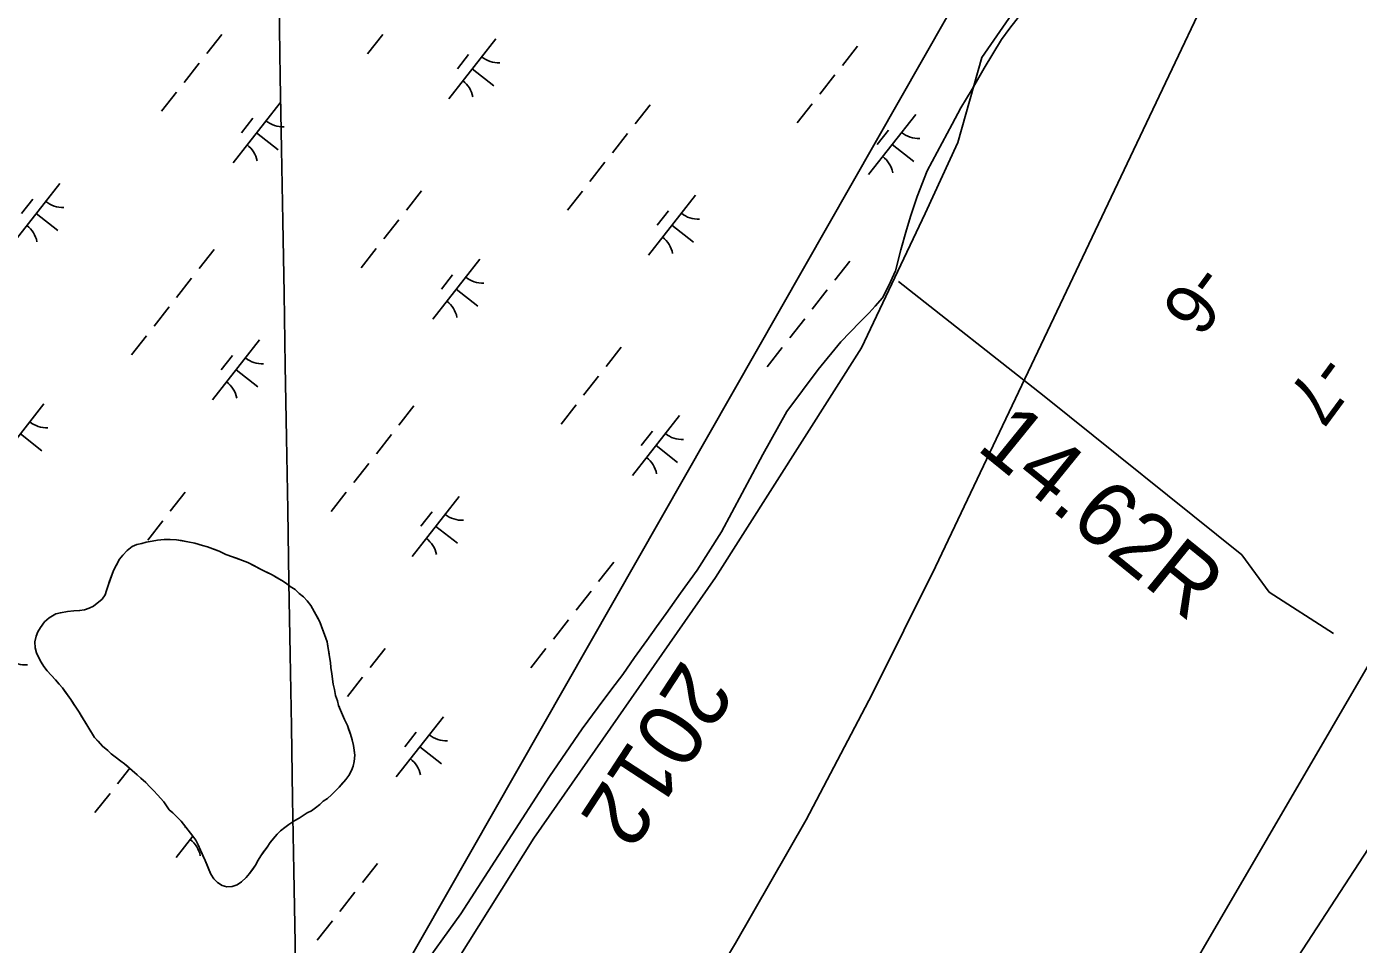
# Model space of a CAD drawing. Extents: x 3896831 to 3918110, y 171006 to 193349.
# Drawn here: x 3904219 to 3905092, y 177391 to 177993 of the extents above; entities that cross this region are included whole.
import ezdxf

# ---------------------------------------------------------------- set-up
doc = ezdxf.new("R2010")
doc.units = 0
for name, color, linetype in [('V-GRID-MAJR', 7, 'Continuous'), ('V-LEVE-TOET', 7, 'Continuous'), ('V-RIVR-EDGE', 7, 'Continuous'), ('V-RIVR-IDEN', 7, 'Continuous'), ('V-RIVR-RANG', 7, 'Continuous'), ('V-RRAP-FSHR', 7, 'Continuous'), ('V-STRM-FMON', 7, 'Continuous'), ('V-TOPO-DPTH', 7, 'Continuous'), ('V-TOPO-MINR', 7, 'Continuous'), ('V-TOPO-SHOR', 7, 'Continuous'), ('V-WETL-SWMP', 7, 'Continuous')]:
    doc.layers.add(name, color=color, linetype=linetype)

msp = doc.modelspace()

# ---------------------------------------------------------------- linework, layer by layer
at = {"layer": 'V-GRID-MAJR'}
msp.add_spline([(3904462.47, 173418.2), (3904435.14, 175024.17), (3904332, 181084.34), (3904281.21, 184068.54)], degree=3, dxfattribs=at)
at = {"layer": 'V-LEVE-TOET'}
msp.add_lwpolyline([(3904790.48, 177825.38), (3904885.89, 177750.06), (3905015.44, 177646.05), (3905033.36, 177621.49), (3905075.59, 177594.4)], dxfattribs=at)
at = {"layer": 'V-RIVR-EDGE'}
msp.add_lwpolyline([(3904912.92, 178070.72), (3904845.08, 177972.22), (3904829.29, 177916.47), (3904807.92, 177870.01), (3904766.1, 177781.74), (3904670.39, 177631.2), (3904551.45, 177460.23), (3904501.28, 177380.32), (3904453.89, 177309.7), (3904353.53, 177186.11), (3904276.41, 177079.25), (3904229.95, 176998.41), (3904062.69, 176792.13)], dxfattribs=at)
at = {"layer": 'V-RRAP-FSHR'}
msp.add_lwpolyline([(3903099.01, 175512.15), (3904431.09, 177312.94), (3905197.83, 178658.46), (3906088.44, 179617.35), (3906806.67, 180565.1), (3907065.24, 181038.97), (3907795.13, 181990.69)], dxfattribs=at)
at = {"layer": 'V-TOPO-DPTH'}
msp.add_lwpolyline([(3904284.59, 176280.73), (3904227.61, 176369.66), (3904229.24, 176370.06), (3904229.9, 176370.55), (3904230.49, 176371.18), (3904251.08, 176401.8), (3904262.06, 176417.75), (3904273.26, 176433.54), (3904284.78, 176449.1), (3904296.53, 176464.5), (3904757.75, 176992.91), (3904757.84, 176992.88), (3904758.13, 176992.82), (3904758.3, 176992.84), (3904758.37, 176992.88), (3904761.35, 176996.8), (3904763.15, 176999.28), (3904765.74, 177003.07), (3904767.39, 177005.65), (3904772.03, 177013.12), (3904775.01, 177018.23), (3904777.8, 177023.44), (3905158.84, 177677.38)], dxfattribs=at)
at = {"layer": 'V-TOPO-MINR'}
for points in [[(3905145.69, 178335.39), (3904814.59, 177638.25), (3904773.14, 177554.77), (3904729.79, 177472.33), (3904683.6, 177391.45), (3904635.5, 177311.61), (3904551.03, 177176.78), (3904543.54, 177165.29), (3904535.77, 177154), (3904527.59, 177143), (3904519.13, 177132.2), (3904428.58, 177020.83), (3904373.78, 176955.27), (3904317.83, 176890.72), (3904260.15, 176827.72), (3904201.33, 176765.74)], [(3905441.19, 178019.54), (3905407.68, 177969.44), (3905373.83, 177918.05), (3905340.46, 177866.37), (3905198.77, 177607.62), (3904930.44, 177195.26), (3904916.04, 177173.34), (3904901.51, 177151.5), (3904886.79, 177129.8), (3904871.94, 177108.17), (3904856.86, 177086.72), (3904841.6, 177065.39), (3904826.06, 177044.26), (3904810.34, 177023.27), (3904775.96, 176977.94), (3904476.27, 176645.32), (3904438.07, 176595.6), (3904400.57, 176545.37), (3904364.11, 176494.37), (3904328.35, 176442.87), (3904260.62, 176343.13)], [(3905158.84, 177677.38), (3904777.8, 177023.44), (3904775.01, 177018.23), (3904772.03, 177013.12), (3904767.39, 177005.65), (3904765.74, 177003.07), (3904763.15, 176999.28), (3904761.35, 176996.8), (3904758.37, 176992.88), (3904758.3, 176992.84), (3904758.13, 176992.82), (3904757.84, 176992.88), (3904757.75, 176992.91), (3904296.53, 176464.5), (3904284.78, 176449.1), (3904273.26, 176433.54), (3904262.06, 176417.75), (3904251.08, 176401.8), (3904230.49, 176371.18), (3904229.9, 176370.55), (3904229.24, 176370.06), (3904227.61, 176369.66)]]:
    msp.add_lwpolyline(points, dxfattribs=at)
at = {"layer": 'V-TOPO-SHOR'}
for points in [[(3904320.12, 177471.47), (3904317.79, 177473.76), (3904314.69, 177476.82), (3904312.36, 177478.86), (3904308.73, 177483.97), (3904304.59, 177488.57), (3904302.26, 177491.38), (3904299.67, 177493.93), (3904297.08, 177496.74), (3904293.72, 177499.54), (3904291.4, 177501.83), (3904288.04, 177504.64), (3904285.45, 177506.93), (3904283.13, 177508.97), (3904280.55, 177510.75), (3904276.93, 177513.55), (3904274.35, 177515.59), (3904272.02, 177517.63), (3904268.66, 177520.68), (3904265.81, 177523.75), (3904263.48, 177526.3), (3904261.41, 177529.62), (3904259.59, 177532.44), (3904257.25, 177536.27), (3904255.17, 177539.86), (3904253.35, 177542.93), (3904251.54, 177545.48), (3904249.72, 177548.3), (3904247.9, 177551.11), (3904246.08, 177553.66), (3904244.27, 177556.22), (3904242.45, 177558.77), (3904240.12, 177561.33), (3904237.79, 177564.14), (3904234.68, 177567.46), (3904232.35, 177570.01), (3904230.28, 177572.82), (3904228.46, 177575.63), (3904226.9, 177578.45), (3904225.34, 177581.78), (3904224.54, 177585.11), (3904224.26, 177588.96), (3904225.26, 177592.82), (3904226.27, 177595.65), (3904228.05, 177598.49), (3904230.59, 177602.1), (3904233.66, 177604.7), (3904238, 177607.29), (3904241.08, 177608.08), (3904245.7, 177608.89), (3904249.8, 177609.43), (3904253.66, 177609.46), (3904256.74, 177609.99), (3904259.81, 177611.04), (3904262.63, 177612.35), (3904265.95, 177614.94), (3904268.5, 177617.01), (3904270.28, 177619.85), (3904271.29, 177622.68), (3904272.29, 177626.03), (3904273.3, 177628.86), (3904274.56, 177632.21), (3904275.82, 177635.81), (3904277.6, 177639.17), (3904279.88, 177643.29), (3904281.92, 177645.87), (3904284.72, 177648.97), (3904288.04, 177651.57), (3904291.12, 177652.87), (3904294.45, 177653.41), (3904297.27, 177654.46), (3904301.12, 177655), (3904304.71, 177655.79), (3904309.07, 177656.08), (3904312.93, 177656.11), (3904317.04, 177655.88), (3904320.38, 177655.39), (3904324.5, 177654.64), (3904329.13, 177653.65), (3904334.27, 177652.14), (3904337.36, 177651.39), (3904342, 177649.63), (3904345.09, 177648.37), (3904349.47, 177646.34), (3904353.85, 177644.83), (3904357.2, 177643.57), (3904360.29, 177642.31), (3904363.89, 177641.05), (3904367.76, 177639.02), (3904372.14, 177636.74), (3904375.75, 177634.97), (3904379.88, 177632.94), (3904382.71, 177631.16), (3904386.07, 177629.13), (3904389.16, 177627.35), (3904391.74, 177625.32), (3904394.84, 177623.28), (3904397.43, 177620.73), (3904400.27, 177618.44), (3904402.86, 177615.89), (3904405.19, 177612.82)], [(3904405.19, 177612.82), (3904407.27, 177608.99), (3904409.35, 177605.4), (3904411.17, 177602.08), (3904412.48, 177598.49), (3904413.79, 177594.9), (3904414.84, 177592.08), (3904415.89, 177589.01), (3904416.42, 177585.93), (3904416.96, 177582.34), (3904417.5, 177579.26), (3904418.04, 177575.41), (3904418.32, 177572.07), (3904418.86, 177567.97), (3904419.4, 177564.63), (3904419.93, 177561.3), (3904420.73, 177557.71), (3904421.27, 177553.86), (3904422.58, 177550.27), (3904423.37, 177547.19), (3904424.68, 177544.12), (3904425.98, 177541.05), (3904427.29, 177537.97), (3904429.11, 177534.13), (3904430.16, 177531.31), (3904431.21, 177528.49), (3904432.26, 177524.65), (3904433.06, 177521.06), (3904433.59, 177517.98), (3904434.13, 177514.64), (3904433.64, 177510.53), (3904432.89, 177507.44), (3904431.89, 177504.61), (3904430.11, 177501.26), (3904428.08, 177498.68), (3904426.04, 177496.35), (3904423.74, 177493.77), (3904420.94, 177490.92), (3904418.64, 177488.59), (3904416.09, 177486.26), (3904413.27, 177484.44), (3904410.98, 177482.37), (3904408.17, 177480.04), (3904405.61, 177478.23), (3904402.79, 177476.92), (3904400.24, 177475.11), (3904397.43, 177473.29), (3904394.61, 177471.73), (3904390.78, 177469.13), (3904388.22, 177467.32), (3904385.41, 177464.98), (3904383.11, 177462.91), (3904380.56, 177459.81), (3904378.53, 177457.49), (3904376.49, 177454.39), (3904374.2, 177451.29), (3904372.42, 177448.71), (3904370.65, 177445.87), (3904368.87, 177442.52), (3904367.09, 177439.94), (3904365.06, 177437.1), (3904362.76, 177434.52), (3904359.7, 177431.67), (3904356.89, 177429.6), (3904353.56, 177428.54), (3904350.22, 177428.27), (3904347.13, 177429.27), (3904344.04, 177431.05), (3904341.7, 177433.6), (3904339.63, 177436.67), (3904338.32, 177439.74), (3904337.27, 177442.56), (3904335.97, 177445.63), (3904334.41, 177448.96), (3904332.84, 177452.29), (3904331.28, 177455.88), (3904329.71, 177458.95), (3904327.9, 177461.5), (3904320.12, 177471.47)]]:
    msp.add_lwpolyline(points, dxfattribs=at)
at = {"layer": 'V-WETL-SWMP'}
for p, q in [((3904863.27, 177991.5), (3904872.68, 178003.63)), ((3904857.93, 177984.02), (3904863.27, 177991.5)), ((3904346.8, 177987.4), (3904336.93, 177974.81)), ((3904452.27, 177987.27), (3904442.4, 177974.68)), ((3904526.4, 177984.54), (3904495.56, 177945.18)), ((3904846.51, 177965.21), (3904857.93, 177984.02)), ((3904508.61, 177974.34), (3904501.21, 177964.9)), ((3904763.45, 177979.7), (3904753.58, 177967.11)), ((3904332, 177968.51), (3904322.13, 177955.92)), ((3904838.66, 177951.56), (3904846.51, 177965.21)), ((3904510.98, 177964.86), (3904525.15, 177953.76)), ((3904748.64, 177960.81), (3904738.77, 177948.22)), ((3904317.19, 177949.62), (3904307.32, 177937.03)), ((3904831.3, 177939.19), (3904838.66, 177951.56)), ((3904385.01, 177942.59), (3904354.17, 177903.23)), ((3904627.6, 177941.33), (3904617.73, 177928.74)), ((3904733.84, 177941.92), (3904723.97, 177929.33)), ((3904825.47, 177928.63), (3904831.3, 177939.19)), ((3904367.22, 177932.39), (3904359.82, 177922.95)), ((3904801.65, 177934.89), (3904770.81, 177895.53)), ((3904369.59, 177922.91), (3904383.76, 177911.81)), ((3904612.8, 177922.44), (3904602.93, 177909.85)), ((3904783.86, 177924.69), (3904776.46, 177915.25)), ((3904818.89, 177916.27), (3904825.47, 177928.63)), ((3904786.23, 177915.21), (3904800.4, 177904.11)), ((3904809.26, 177897.98), (3904818.89, 177916.27)), ((3904597.99, 177903.55), (3904588.12, 177890.96)), ((3904802.71, 177881), (3904809.26, 177897.98)), ((3904240.68, 177889.63), (3904209.83, 177850.27)), ((3904222.88, 177879.43), (3904215.48, 177869.99)), ((3904477.72, 177884.79), (3904467.85, 177872.2)), ((3904583.19, 177884.66), (3904573.32, 177872.07)), ((3904657.32, 177881.93), (3904626.48, 177842.57)), ((3904798.43, 177868.65), (3904802.71, 177881)), ((3904225.26, 177869.95), (3904239.42, 177858.85)), ((3904639.53, 177871.73), (3904632.12, 177862.29)), ((3904462.92, 177865.9), (3904453.05, 177853.31)), ((3904641.9, 177862.25), (3904656.07, 177851.15)), ((3904795.68, 177859.14), (3904798.43, 177868.65)), ((3904791.92, 177846.03), (3904795.68, 177859.14)), ((3904341.88, 177846.42), (3904332.01, 177833.83)), ((3904448.11, 177847.01), (3904438.24, 177834.42)), ((3904788.42, 177832.4), (3904791.92, 177846.03)), ((3904515.93, 177839.98), (3904485.09, 177800.63)), ((3904758.52, 177838.72), (3904748.65, 177826.13)), ((3904327.07, 177827.53), (3904317.2, 177814.94)), ((3904498.14, 177829.78), (3904490.73, 177820.34)), ((3904784.13, 177822.62), (3904788.42, 177832.4)), ((3904500.51, 177820.3), (3904514.67, 177809.2)), ((3904743.71, 177819.83), (3904733.84, 177807.24)), ((3904779.82, 177814.64), (3904784.13, 177822.62)), ((3904312.27, 177808.64), (3904302.4, 177796.05)), ((3904771.17, 177804.83), (3904774.98, 177809.22)), ((3904774.98, 177809.22), (3904779.82, 177814.64)), ((3904728.91, 177800.94), (3904719.04, 177788.35)), ((3904765.05, 177798.63), (3904771.17, 177804.83)), ((3904752.57, 177785.71), (3904765.05, 177798.63)), ((3904297.46, 177789.75), (3904287.59, 177777.16)), ((3904371.6, 177787.02), (3904340.75, 177747.67)), ((3904608.64, 177782.18), (3904598.77, 177769.59)), ((3904714.1, 177782.05), (3904704.23, 177769.46)), ((3904737.81, 177767.65), (3904752.57, 177785.71)), ((3904353.8, 177776.82), (3904346.4, 177767.38)), ((3904356.17, 177767.34), (3904370.34, 177756.24)), ((3904717.22, 177740.05), (3904737.81, 177767.65)), ((3904593.84, 177763.3), (3904583.97, 177750.7)), ((3904230.21, 177745.07), (3904199.36, 177705.72)), ((3904472.79, 177743.81), (3904462.92, 177731.22)), ((3904579.03, 177744.41), (3904569.16, 177731.81)), ((3904701.51, 177711.97), (3904717.22, 177740.05)), ((3904646.85, 177737.37), (3904616, 177698.02)), ((3904214.78, 177725.39), (3904228.95, 177714.29)), ((3904457.99, 177724.92), (3904448.12, 177712.33)), ((3904629.05, 177727.18), (3904621.65, 177717.73)), ((3904631.43, 177717.69), (3904645.59, 177706.59)), ((3904674.4, 177661.23), (3904701.51, 177711.97)), ((3904443.19, 177706.03), (3904433.32, 177693.44)), ((3904322.92, 177687.28), (3904313.05, 177674.68)), ((3904428.38, 177687.15), (3904418.51, 177674.55)), ((3904502.51, 177684.41), (3904471.67, 177645.06)), ((3904308.11, 177668.39), (3904298.24, 177655.79)), ((3904484.72, 177674.22), (3904477.32, 177664.77)), ((3904487.09, 177664.73), (3904501.26, 177653.63)), ((3904658.42, 177635.98), (3904674.4, 177661.23)), ((3904284.72, 177648.97), (3904288.04, 177651.57)), ((3904288.04, 177651.57), (3904291.12, 177652.87)), ((3904291.12, 177652.87), (3904294.45, 177653.41)), ((3904294.45, 177653.41), (3904297.27, 177654.46)), ((3904297.27, 177654.46), (3904301.12, 177655)), ((3904301.12, 177655), (3904304.71, 177655.79)), ((3904304.71, 177655.79), (3904309.07, 177656.08)), ((3904309.07, 177656.08), (3904312.93, 177656.11)), ((3904312.93, 177656.11), (3904317.04, 177655.88)), ((3904317.04, 177655.88), (3904324.5, 177654.65)), ((3904324.5, 177654.65), (3904329.13, 177653.65)), ((3904329.13, 177653.65), (3904334.27, 177652.14)), ((3904334.27, 177652.14), (3904337.36, 177651.4)), ((3904337.36, 177651.4), (3904345.09, 177648.37)), ((3904275.82, 177635.81), (3904279.88, 177643.29)), ((3904279.88, 177643.29), (3904281.92, 177645.87)), ((3904281.92, 177645.87), (3904284.72, 177648.97)), ((3904345.09, 177648.37), (3904349.47, 177646.34)), ((3904349.47, 177646.34), (3904353.85, 177644.83)), ((3904353.85, 177644.83), (3904360.29, 177642.31)), ((3904360.29, 177642.31), (3904363.89, 177641.05)), ((3904361.12, 177642.46), (3904360.85, 177642.11)), ((3904272.29, 177626.03), (3904275.82, 177635.81)), ((3904363.89, 177641.05), (3904372.14, 177636.74)), ((3904372.14, 177636.74), (3904379.88, 177632.94)), ((3904603.71, 177641.21), (3904593.84, 177628.61)), ((3904647.48, 177621.02), (3904658.42, 177635.98)), ((3904271.29, 177622.68), (3904272.29, 177626.03)), ((3904379.88, 177632.94), (3904386.07, 177629.13)), ((3904386.07, 177629.13), (3904389.16, 177627.35)), ((3904389.16, 177627.35), (3904391.74, 177625.32)), ((3904391.74, 177625.32), (3904394.84, 177623.28)), ((3904262.63, 177612.35), (3904268.5, 177617.01)), ((3904268.5, 177617.01), (3904270.28, 177619.85)), ((3904270.28, 177619.85), (3904271.29, 177622.68)), ((3904394.84, 177623.28), (3904397.43, 177620.73)), ((3904397.43, 177620.73), (3904400.27, 177618.44)), ((3904400.27, 177618.44), (3904402.85, 177615.89)), ((3904588.91, 177622.32), (3904579.04, 177609.72)), ((3904638.08, 177607.61), (3904647.48, 177621.02)), ((3904233.66, 177604.69), (3904238, 177607.29)), ((3904238, 177607.29), (3904241.08, 177608.09)), ((3904241.08, 177608.09), (3904245.7, 177608.89)), ((3904245.7, 177608.89), (3904249.81, 177609.43)), ((3904249.81, 177609.43), (3904253.66, 177609.46)), ((3904253.66, 177609.46), (3904256.74, 177609.99)), ((3904256.74, 177609.99), (3904259.81, 177611.04)), ((3904259.81, 177611.04), (3904262.63, 177612.35)), ((3904402.85, 177615.89), (3904405.19, 177612.82)), ((3904405.19, 177612.82), (3904411.17, 177602.08)), ((3904631.73, 177598.84), (3904638.08, 177607.61)), ((3904226.27, 177595.65), (3904228.05, 177598.49)), ((3904228.05, 177598.49), (3904230.59, 177602.1)), ((3904230.59, 177602.1), (3904233.66, 177604.69)), ((3904411.17, 177602.08), (3904415.89, 177589.01)), ((3904574.1, 177603.43), (3904564.23, 177590.83)), ((3904625.38, 177589.82), (3904631.73, 177598.84)), ((3904224.26, 177588.96), (3904225.26, 177592.82)), ((3904225.26, 177592.82), (3904226.27, 177595.65)), ((3904617.25, 177578.73), (3904625.38, 177589.82)), ((3904224.54, 177585.11), (3904224.26, 177588.96)), ((3904225.34, 177581.77), (3904224.54, 177585.11)), ((3904226.9, 177578.45), (3904225.34, 177581.77)), ((3904415.89, 177589.01), (3904417.5, 177579.26)), ((3904453.84, 177584.67), (3904443.97, 177572.07)), ((3904559.3, 177584.54), (3904549.43, 177571.94)), ((3904228.46, 177575.63), (3904226.9, 177578.45)), ((3904230.28, 177572.82), (3904228.46, 177575.63)), ((3904232.35, 177570.01), (3904230.28, 177572.82)), ((3904417.5, 177579.26), (3904418.04, 177575.41)), ((3904418.04, 177575.41), (3904418.31, 177572.07)), ((3904609.62, 177567.64), (3904617.25, 177578.73)), ((3904237.79, 177564.14), (3904232.35, 177570.01)), ((3904240.12, 177561.33), (3904237.79, 177564.14)), ((3904418.31, 177572.07), (3904418.86, 177567.97)), ((3904418.86, 177567.97), (3904419.93, 177561.3)), ((3904439.03, 177565.78), (3904429.16, 177553.19)), ((3904602.51, 177558.1), (3904609.62, 177567.64)), ((3904242.45, 177558.78), (3904240.12, 177561.33)), ((3904247.9, 177551.11), (3904242.45, 177558.78)), ((3904419.93, 177561.3), (3904420.73, 177557.71)), ((3904420.73, 177557.71), (3904421.27, 177553.86)), ((3904593.61, 177546.23), (3904602.51, 177558.1)), ((3904251.54, 177545.48), (3904247.9, 177551.11)), ((3904421.27, 177553.86), (3904422.58, 177550.27)), ((3904422.58, 177550.27), (3904423.37, 177547.19)), ((3904423.37, 177547.19), (3904427.29, 177537.97)), ((3904424.23, 177546.89), (3904423.75, 177546.29)), ((3904582.93, 177532.04), (3904593.61, 177546.23)), ((3904253.35, 177542.93), (3904251.54, 177545.48)), ((3904259.59, 177532.44), (3904253.35, 177542.93)), ((3904427.29, 177537.97), (3904429.11, 177534.13)), ((3904492.04, 177539.85), (3904461.2, 177500.5)), ((3904263.48, 177526.3), (3904259.59, 177532.44)), ((3904429.11, 177534.13), (3904431.21, 177528.49)), ((3904474.25, 177529.66), (3904466.85, 177520.21)), ((3904561.6, 177500.59), (3904582.93, 177532.04)), ((3904268.66, 177520.68), (3904263.48, 177526.3)), ((3904272.02, 177517.62), (3904268.66, 177520.68)), ((3904431.21, 177528.49), (3904432.26, 177524.65)), ((3904432.26, 177524.65), (3904433.06, 177521.06)), ((3904433.06, 177521.06), (3904434.13, 177514.64)), ((3904476.62, 177520.18), (3904490.79, 177509.07)), ((3904274.35, 177515.59), (3904272.02, 177517.62)), ((3904276.93, 177513.55), (3904274.35, 177515.59)), ((3904280.55, 177510.75), (3904276.93, 177513.55)), ((3904434.13, 177514.64), (3904433.64, 177510.53)), ((3904286.44, 177506.04), (3904278.51, 177495.92)), ((3904283.13, 177508.97), (3904280.55, 177510.75)), ((3904288.04, 177504.64), (3904283.13, 177508.97)), ((3904291.4, 177501.83), (3904288.04, 177504.64)), ((3904431.89, 177504.61), (3904430.11, 177501.26)), ((3904432.89, 177507.44), (3904431.89, 177504.61)), ((3904433.64, 177510.53), (3904432.89, 177507.44)), ((3904293.72, 177499.54), (3904291.4, 177501.83)), ((3904297.08, 177496.74), (3904293.72, 177499.54)), ((3904299.67, 177493.93), (3904297.08, 177496.74)), ((3904302.26, 177491.38), (3904299.67, 177493.93)), ((3904423.74, 177493.77), (3904418.64, 177488.59)), ((3904428.07, 177498.68), (3904423.74, 177493.77)), ((3904430.11, 177501.26), (3904428.07, 177498.68)), ((3904503.46, 177410.64), (3904561.6, 177500.59)), ((3904273.57, 177489.63), (3904263.7, 177477.04)), ((3904304.59, 177488.57), (3904302.26, 177491.38)), ((3904308.73, 177483.97), (3904304.59, 177488.57)), ((3904416.09, 177486.26), (3904413.27, 177484.45)), ((3904418.64, 177488.59), (3904416.09, 177486.26)), ((3904312.36, 177478.86), (3904308.73, 177483.97)), ((3904314.69, 177476.82), (3904312.36, 177478.86)), ((3904320.12, 177471.47), (3904314.69, 177476.82)), ((3904402.79, 177476.92), (3904400.24, 177475.11)), ((3904405.61, 177478.23), (3904402.79, 177476.92)), ((3904408.17, 177480.04), (3904405.61, 177478.23)), ((3904410.98, 177482.37), (3904408.17, 177480.04)), ((3904413.27, 177484.45), (3904410.98, 177482.37)), ((3904327.9, 177461.5), (3904320.12, 177471.47)), ((3904322.96, 177467.83), (3904322.51, 177467.25)), ((3904390.78, 177469.13), (3904388.22, 177467.32)), ((3904394.61, 177471.73), (3904390.78, 177469.13)), ((3904397.43, 177473.29), (3904394.61, 177471.73)), ((3904400.24, 177475.11), (3904397.43, 177473.29)), ((3904327.85, 177461.56), (3904316.86, 177447.54)), ((3904329.71, 177458.95), (3904327.9, 177461.5)), ((3904331.27, 177455.88), (3904329.71, 177458.95)), ((3904383.11, 177462.91), (3904378.53, 177457.49)), ((3904385.41, 177464.99), (3904383.11, 177462.91)), ((3904388.22, 177467.32), (3904385.41, 177464.99)), ((3904332.84, 177452.29), (3904331.27, 177455.88)), ((3904335.97, 177445.63), (3904332.84, 177452.29)), ((3904376.49, 177454.39), (3904372.42, 177448.71)), ((3904378.53, 177457.49), (3904376.49, 177454.39)), ((3904339.63, 177436.67), (3904335.97, 177445.63)), ((3904368.87, 177442.52), (3904365.06, 177437.1)), ((3904370.65, 177445.87), (3904368.87, 177442.52)), ((3904372.42, 177448.71), (3904370.65, 177445.87)), ((3904448.91, 177443.69), (3904439.04, 177431.1)), ((3904341.71, 177433.6), (3904339.63, 177436.67)), ((3904344.03, 177431.05), (3904341.71, 177433.6)), ((3904362.76, 177434.52), (3904359.7, 177431.67)), ((3904365.06, 177437.1), (3904362.76, 177434.52)), ((3904347.13, 177429.27), (3904344.03, 177431.05)), ((3904350.22, 177428.27), (3904347.13, 177429.27)), ((3904353.56, 177428.55), (3904350.22, 177428.27)), ((3904356.89, 177429.6), (3904353.56, 177428.55)), ((3904359.7, 177431.67), (3904356.89, 177429.6)), ((3904434.1, 177424.8), (3904424.23, 177412.21)), ((3904377.16, 177235.27), (3904503.46, 177410.64)), ((3904419.3, 177405.91), (3904409.43, 177393.32))]:
    msp.add_line(p, q, dxfattribs=at)
for centre, start, end in [((3904528.21, 177986.45), 231.14028, 272.68394), ((3904494.13, 177942.97), 11.14028, 52.68394), ((3904386.82, 177944.5), 231.14028, 272.68394), ((3904803.46, 177936.8), 231.14028, 272.68394), ((3904352.74, 177901.02), 11.14028, 52.68394), ((3904769.38, 177893.32), 11.14028, 52.68394), ((3904242.48, 177891.54), 231.14028, 272.68394), ((3904659.12, 177883.84), 231.14028, 272.68394), ((3904208.4, 177848.06), 11.14028, 52.68394), ((3904625.05, 177840.36), 11.14028, 52.68394), ((3904517.73, 177841.9), 231.14028, 272.68394), ((3904483.66, 177798.42), 11.14028, 52.68394), ((3904373.4, 177788.94), 231.14028, 272.68394), ((3904339.32, 177745.46), 11.14028, 52.68394), ((3904232.01, 177746.99), 231.14028, 272.68394), ((3904648.65, 177739.29), 231.14028, 272.68394), ((3904614.57, 177695.81), 11.14028, 52.68394), ((3904504.32, 177686.33), 231.14028, 272.68394), ((3904470.24, 177642.85), 11.14028, 52.68394), ((3904218.59, 177591.42), 231.14028, 272.68394), ((3904493.85, 177541.77), 231.14028, 272.68394), ((3904459.77, 177498.29), 11.14028, 52.68394), ((3904315.43, 177445.33), 11.14028, 52.68394)]:
    msp.add_arc(centre, 17.62, start, end, dxfattribs=at)

# ---------------------------------------------------------------- texts
at = {"layer": 'V-RIVR-IDEN'}
msp.add_text('2012', height=42, rotation=236.86244, dxfattribs=at).set_placement((3904649.11, 177578.46))
at = {"layer": 'V-RIVR-RANG'}
for s, p in [('-6', (3904985.27, 177839.45)), ('-7', (3905065.93, 177780.34))]:
    msp.add_text(s, height=33.5, rotation=233.62833, dxfattribs=at).set_placement(p)
at = {"layer": 'V-STRM-FMON'}
msp.add_text('14.62R', height=42, rotation=320.96316, dxfattribs=at).set_placement((3904840.67, 177715.68))

doc.saveas('drawing.dxf')
